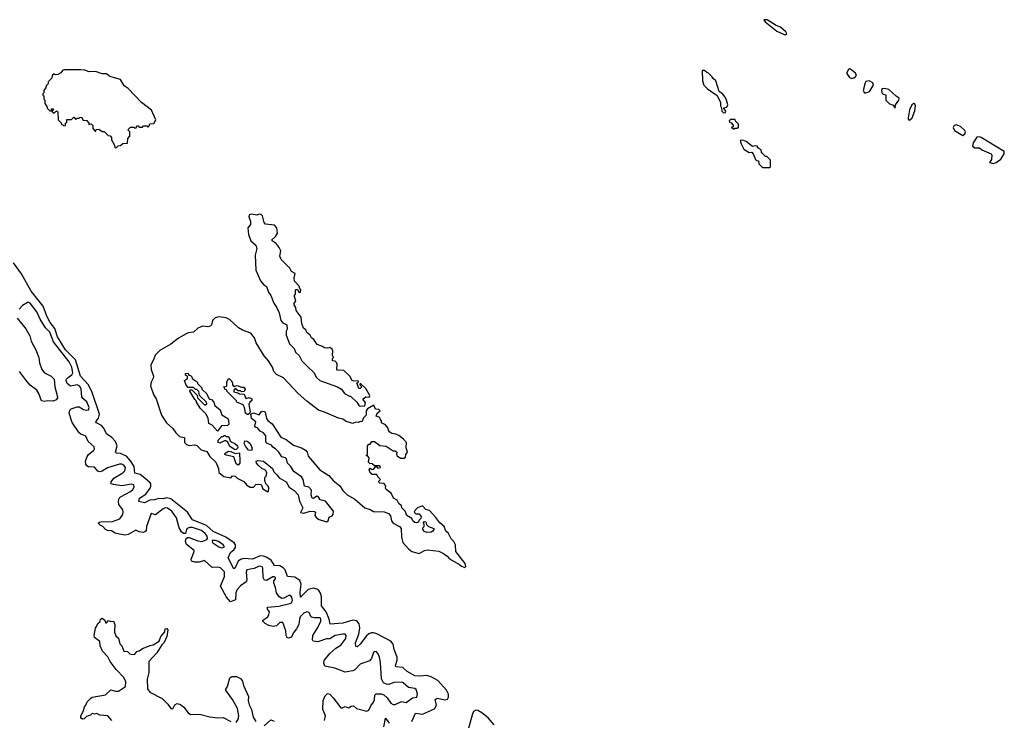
# Model space of a CAD drawing. Extents: x 2293878 to 2522763, y 823964 to 1006972.
# Tile 400 of 407: x 2465128 to 2474166, y 910165 to 916595. Entities that reach past the tile are written whole.
import ezdxf

# ---------------------------------------------------------------- set-up
doc = ezdxf.new("R2010")
doc.units = 0

msp = doc.modelspace()

# ---------------------------------------------------------------- linework, layer by layer
at = {"layer": '0CON20XD'}
for points in [[(2472165, 916458.8), (2472169.2, 916465), (2472161.5, 916485), (2472111.1, 916525), (2472072, 916542), (2471990, 916595), (2471957.5, 916595), (2471971.2, 916575), (2472078.9, 916488.9), (2472145, 916460.6), (2472165, 916458.8)], [(2472766.7, 916056.7), (2472795, 916064.2), (2472808.3, 916081.7), (2472800, 916105), (2472755, 916141.1), (2472745, 916144.4), (2472735, 916139.4), (2472718.8, 916105), (2472743.6, 916063.6), (2472766.7, 916056.7)], [(2466015, 915420), (2466031.7, 915438.3), (2466055, 915440), (2466075, 915460), (2466118.3, 915461.7), (2466120, 915505), (2466140, 915525), (2466140, 915565), (2466120, 915585), (2466145, 915610), (2466175, 915610), (2466185, 915600), (2466198.3, 915601.7), (2466205, 915620), (2466215, 915620), (2466225, 915610), (2466255, 915610), (2466265, 915620), (2466295, 915620), (2466305, 915610), (2466318.3, 915621.7), (2466321.7, 915638.3), (2466358.3, 915641.7), (2466377.5, 915675), (2466337.5, 915765), (2466247.5, 915835), (2466125, 915962.5), (2466088.3, 915988.3), (2466052.5, 916045), (2465955, 916073.3), (2465925, 916098), (2465885, 916099.2), (2465825, 916120.6), (2465765, 916116), (2465725, 916130.8), (2465685, 916135.8), (2465540, 916135), (2465525, 916131.2), (2465505, 916107.5), (2465477, 916093), (2465455, 916090), (2465445, 916097.5), (2465430, 916085), (2465420, 916055), (2465390, 916025), (2465390, 916005), (2465371.7, 915988.3), (2465368.3, 915971.7), (2465350, 915945), (2465350, 915925), (2465340, 915915), (2465341.7, 915901.7), (2465350, 915895), (2465350, 915865), (2465360, 915855), (2465360, 915825), (2465378.3, 915798.3), (2465381.7, 915781.7), (2465405, 915760), (2465420, 915760), (2465421.7, 915778.3), (2465438.3, 915778.3), (2465428.3, 915761.7), (2465420, 915760), (2465435, 915740), (2465448.3, 915741.7), (2465465, 915760), (2465478.3, 915748.3), (2465480, 915675), (2465508.3, 915648.3), (2465511.7, 915631.7), (2465525, 915630), (2465535, 915620), (2465550, 915625), (2465550, 915645), (2465560, 915655), (2465561.7, 915678.3), (2465605, 915680), (2465625, 915700), (2465645, 915680), (2465655, 915690), (2465675, 915690), (2465681.7, 915698.3), (2465695, 915700), (2465711.7, 915671.7), (2465745, 915670), (2465751.7, 915661.7), (2465760, 915655), (2465761.7, 915631.7), (2465785, 915640), (2465800, 915625), (2465800, 915595), (2465821.7, 915571.7), (2465828.3, 915571.7), (2465831.7, 915588.3), (2465855, 915590), (2465885, 915570), (2465905, 915570), (2465941.7, 915531.7), (2465958.3, 915528.3), (2465970, 915515), (2465971.7, 915491.7), (2466000, 915445), (2466001.7, 915421.7), (2466015, 915420)], [(2471605, 915740), (2471610, 915755), (2471590, 915785), (2471618.3, 915791.7), (2471627.5, 915815), (2471617.5, 915855), (2471602.5, 915885), (2471583, 915913), (2471550, 915935), (2471517.5, 916035), (2471492.5, 916055), (2471482.5, 916075), (2471450, 916105), (2471435, 916110), (2471415, 916130), (2471391.7, 916128.3), (2471396.7, 916035), (2471407.5, 915995), (2471441.7, 915961.7), (2471529.3, 915899.3), (2471560, 915835), (2471560, 915805), (2471570, 915785), (2471572.5, 915755), (2471585, 915742.5), (2471605, 915740)], [(2472895, 915923.3), (2472928.8, 915935), (2472965.5, 915995), (2472958.6, 916015), (2472926.7, 916035), (2472895, 916028), (2472889.2, 916015), (2472870, 915945), (2472882.5, 915925), (2472895, 915923.3)], [(2473165, 915782.5), (2473167.5, 915815), (2473197.5, 915855), (2473200, 915875), (2473172.5, 915892.5), (2473106.9, 915955), (2473065.7, 915964.3), (2473045, 915961.2), (2473038.3, 915951.7), (2473043, 915923), (2473053, 915913), (2473080, 915905), (2473080, 915855), (2473111.7, 915821.7), (2473145, 915810), (2473165, 915782.5)], [(2473295, 915672.5), (2473321.2, 915695), (2473345, 915757.5), (2473350.5, 915805), (2473345, 915822), (2473335, 915827.1), (2473318.1, 915815), (2473295, 915767.5), (2473283.3, 915695), (2473285, 915680), (2473295, 915672.5)], [(2471685, 915590), (2471691.7, 915598.3), (2471715, 915600), (2471725, 915610), (2471727.5, 915635), (2471700, 915665), (2471695, 915680), (2471655, 915680), (2471641.7, 915668.3), (2471642.5, 915655), (2471658.3, 915648.3), (2471678.3, 915628.3), (2471678.3, 915611.7), (2471660, 915605), (2471685, 915590)], [(2473785, 915533.3), (2473805, 915548.8), (2473809.5, 915565), (2473805, 915577.1), (2473765, 915615.4), (2473725, 915629.5), (2473704.3, 915625), (2473695.8, 915605), (2473708.8, 915578.8), (2473785, 915533.3)], [(2474065, 915273.8), (2474092.5, 915285), (2474135, 915316.2), (2474166, 915365), (2474165, 915384), (2473955, 915514.7), (2473935, 915519.7), (2473915, 915515.5), (2473880, 915465), (2473875, 915433.3), (2473895, 915420), (2473939.6, 915419.5), (2473960.8, 915400.8), (2474045, 915362.5), (2474053, 915353), (2474049.3, 915310.7), (2474030, 915285), (2474065, 915273.8)], [(2472015, 915240), (2472020, 915245), (2472020, 915305), (2471985, 915340), (2471975, 915340), (2471947, 915367), (2471938.3, 915378.3), (2471935, 915400), (2471911.7, 915411.7), (2471901.7, 915421.7), (2471900, 915435), (2471875, 915437.5), (2471855, 915430), (2471797, 915477), (2471765, 915490), (2471742.5, 915487.5), (2471750, 915455), (2471775, 915407.5), (2471825, 915377.5), (2471848.3, 915378.3), (2471860, 915365), (2471882.5, 915312.5), (2471891.7, 915301.7), (2471908.3, 915298.3), (2471911.7, 915271.7), (2471945, 915240), (2472015, 915240)], [(2468255, 913047.5), (2468295, 913050), (2468301.7, 913081.7), (2468280, 913105), (2468280, 913115), (2468305, 913132.5), (2468335, 913130), (2468342.5, 913145), (2468305, 913210), (2468255, 913260), (2468250, 913245), (2468270, 913225), (2468255, 913210), (2468241.7, 913211.7), (2468228.3, 913248.3), (2468220, 913255), (2468238.3, 913271.7), (2468235, 913280), (2468195, 913277.5), (2468180, 913285), (2468157.5, 913325), (2468105, 913376.7), (2468045, 913380), (2468038.3, 913388.3), (2468042.5, 913435), (2468035, 913450), (2468025, 913460), (2468000, 913465), (2468000, 913485), (2468010, 913495), (2468000, 913515), (2468002.5, 913555), (2467995, 913572.5), (2467975, 913587.5), (2467955, 913580), (2467925, 913582.5), (2467907, 913597), (2467860, 913615), (2467829.3, 913659.3), (2467807.5, 913675), (2467795, 913700), (2467763.6, 913723.6), (2467755, 913750), (2467733.9, 913763.9), (2467717, 913807), (2467712.5, 913865), (2467667.5, 913925), (2467662.5, 913955), (2467643.3, 913985), (2467662.5, 914015), (2467650, 914055), (2467650, 914065), (2467660, 914075), (2467660, 914115), (2467665, 914120), (2467678.3, 914118.3), (2467695, 914090), (2467707, 914093), (2467707.5, 914115), (2467698.3, 914128.3), (2467695, 914150), (2467650, 914195), (2467647.5, 914225), (2467657.5, 914265), (2467623.6, 914283.6), (2467607.5, 914315), (2467527.5, 914395), (2467517.5, 914425), (2467526.2, 914475), (2467511.2, 914505), (2467481.7, 914541.7), (2467446.7, 914565), (2467444, 914576), (2467475.9, 914604.1), (2467496.2, 914635), (2467488.6, 914685), (2467467.9, 914707.9), (2467385, 914720), (2467373, 914733), (2467356.7, 914795), (2467345, 914807.5), (2467325, 914810), (2467305, 914800), (2467255, 914811.2), (2467234.3, 914805.7), (2467232.9, 914785), (2467246, 914745), (2467246.7, 914715), (2467221.2, 914685), (2467228.1, 914625), (2467250, 914565), (2467295, 914526.2), (2467303.8, 914495), (2467291.1, 914435), (2467294.4, 914295), (2467337.9, 914197.9), (2467365, 914166.2), (2467393.8, 914145), (2467410.8, 914095), (2467434.5, 914064.5), (2467460, 913995), (2467486.7, 913956.7), (2467510, 913905), (2467524.4, 913835), (2467545, 913812.5), (2467580, 913795), (2467582.5, 913755), (2467574.1, 913735.9), (2467575, 913700), (2467605, 913620), (2467647.3, 913577.3), (2467660, 913545), (2467694.3, 913514.3), (2467718.6, 913465), (2467767.5, 913415), (2467830, 913355), (2467849.2, 913315), (2467882, 913285), (2468045.9, 913225.9), (2468083, 913203), (2468110, 913165), (2468155, 913140), (2468165, 913140), (2468223.9, 913083.9), (2468245, 913052.5), (2468255, 913047.5)], [(2468726.4, 910153.6), (2468760.4, 910229.6), (2468825, 910222.5), (2468935, 910269.7), (2468953.3, 910305), (2468942.8, 910357.2), (2468959.1, 910369.1), (2469035, 910352.5), (2469055, 910359.6), (2469063.8, 910376.2), (2469065.2, 910405), (2469045, 910442.8), (2468965, 910531.7), (2468905.1, 910565.1), (2468865, 910576.7), (2468805, 910569.2), (2468755, 910573.3), (2468685, 910613.5), (2468645, 910649.2), (2468582, 910655), (2468577, 910667), (2468592.4, 910717.6), (2468593.8, 910745), (2468566.5, 910815), (2468557.1, 910865), (2468535, 910890.4), (2468405, 910958.1), (2468375, 910968.1), (2468355, 910967.9), (2468331.9, 910958.1), (2468310.5, 910939.5), (2468255, 910862.7), (2468225, 910840), (2468212.7, 910842.7), (2468211.5, 910875), (2468240.6, 910955), (2468249.7, 911015), (2468245, 911049.4), (2468223, 911077), (2468185, 911084.8), (2468095, 911056.5), (2467977, 911047), (2467968.2, 911095), (2467941.2, 911161.2), (2467897.2, 911215), (2467899, 911299), (2467890.9, 911330.9), (2467875.6, 911355.6), (2467855, 911369.7), (2467825, 911377.4), (2467775, 911365.9), (2467705, 911296.7), (2467701.7, 911341.7), (2467712.3, 911415), (2467699.8, 911449.8), (2467655, 911478.8), (2467586.2, 911486.2), (2467565.3, 911545), (2467547.2, 911565), (2467515, 911582.4), (2467465.8, 911585.8), (2467436.4, 911635), (2467391.8, 911661.8), (2467365, 911672.9), (2467335.1, 911674.9), (2467265, 911644.8), (2467185, 911649.8), (2467155, 911640.6), (2467132.2, 911625), (2467105, 911563.8), (2467095, 911556), (2467040.7, 911655), (2467063.2, 911705), (2467096.7, 911733.3), (2467108.2, 911751.8), (2467110, 911775), (2467096.6, 911795), (2467019.5, 911845), (2466905, 911898.7), (2466842.6, 911952.6), (2466714, 912004), (2466669.6, 912075), (2466516.9, 912196.9), (2466475, 912208.2), (2466445, 912198.9), (2466405, 912200.8), (2466365, 912189.1), (2466322.9, 912187.1), (2466275, 912162.3), (2466222.3, 912172.3), (2466228.2, 912205), (2466285, 912241.9), (2466324.6, 912295), (2466332.7, 912315), (2466332, 912335), (2466325.3, 912345), (2466277.9, 912387.9), (2466235, 912421.2), (2466185, 912432), (2466179.5, 912495), (2466146.8, 912546.8), (2466108, 912588), (2466055, 912615.4), (2466017.9, 912617.9), (2466008, 912625), (2466022.1, 912685), (2466007.5, 912725), (2465975, 912760.3), (2465925, 912793.5), (2465900.5, 912845), (2465879.8, 912869.8), (2465832, 912895), (2465828.6, 912905), (2465851.8, 912938.2), (2465860, 912975), (2465794.8, 913174.8), (2465758.6, 913245), (2465687.6, 913325), (2465640, 913475), (2465550.3, 913565), (2465474.8, 913685), (2465449.7, 913759.7), (2465407.4, 913815), (2465376.1, 913875), (2465344.9, 913964.9), (2465234.8, 914104.8), (2465145, 914261.7), (2465072.9, 914362.9)], [(2466948.3, 911571.7), (2466895, 911567.9), (2466825, 911630.6), (2466774.6, 911615.4), (2466735, 911617.1), (2466706.4, 911626.4), (2466701.1, 911645), (2466730.6, 911715), (2466729.4, 911725), (2466660.2, 911780.2), (2466650.8, 911805), (2466657.5, 911832.5), (2466668.3, 911841.7), (2466685, 911842.2), (2466762, 911812), (2466802.2, 911807.8), (2466847.1, 911825), (2466853.5, 911835), (2466848.9, 911855), (2466830.7, 911880.7), (2466798.6, 911908.6), (2466715.2, 911934.8), (2466686.3, 911933.7), (2466666.1, 911925), (2466658.2, 911915), (2466650.7, 911879.3), (2466631.2, 911881.2), (2466614.2, 911894.2), (2466592.2, 911932.2), (2466566.9, 912025), (2466523.4, 912085), (2466485, 912113.6), (2466465, 912114.1), (2466446.7, 912105), (2466375, 912050.6), (2466335, 912062), (2466292.5, 911945), (2466288, 911905), (2466276.5, 911893.5), (2466260.9, 911889.1), (2466225.5, 911895.5), (2466195, 911910.8), (2466125, 911870.8), (2466095, 911864.4), (2466043.3, 911873.3), (2466004.2, 911884.2), (2465970, 911905), (2465935, 911907.5), (2465916.4, 911916.4), (2465892.5, 911945), (2465866.4, 911956.4), (2465850, 911975), (2465860, 911985), (2465872.7, 911987.3), (2465979.3, 911990.7), (2466047.1, 912015), (2466074, 912055), (2466079.3, 912075), (2466075, 912097.5), (2466037.5, 912145), (2466034.5, 912175), (2466042.2, 912205), (2466053.5, 912216.5), (2466145, 912264.6), (2466167.7, 912285), (2466178.5, 912305), (2466175.5, 912325), (2466155, 912331.4), (2466065, 912318.1), (2465988.1, 912328.1), (2465966.9, 912336.9), (2465967.5, 912355), (2465991.8, 912388.2), (2466073.6, 912435), (2466092.7, 912455), (2466100.9, 912485), (2466085, 912505.3), (2466065, 912516.6), (2466045, 912516.9), (2465933.3, 912483.3), (2465885, 912450.4), (2465864.6, 912444.6), (2465845, 912453.1), (2465815, 912488.5), (2465761.1, 912491.1), (2465745, 912499.2), (2465735.6, 912515), (2465731.9, 912545), (2465747.5, 912585), (2465761.1, 912605), (2465808.9, 912645), (2465814.6, 912655.5), (2465812.5, 912675), (2465755.4, 912725.4), (2465734.4, 912774.4), (2465690.8, 912790.8), (2465672.9, 912805), (2465608.8, 912898.8), (2465581.2, 912985), (2465588.3, 913011.7), (2465600, 913025), (2465655, 913043.5), (2465675, 913042.2), (2465715, 913018.7), (2465745, 913010.3), (2465761.1, 913015), (2465767.1, 913035), (2465745, 913087.5), (2465708.3, 913118.3), (2465698.4, 913135), (2465692.9, 913205), (2465681.9, 913231.9), (2465655, 913244.2), (2465595, 913232.1), (2465562.9, 913255), (2465555.9, 913284.1), (2465559.2, 913295), (2465575.4, 913314.6), (2465607.3, 913335), (2465617.1, 913355), (2465605.8, 913405), (2465581.6, 913455), (2465438.5, 913638.5), (2465405, 913727.7), (2465365.9, 913765.9), (2465317.3, 913847.3), (2465285.5, 913915), (2465225, 913994), (2465205, 914003.8), (2465155, 913970.8), (2465125, 913938.6)], [(2465105.3, 913855), (2465185, 913758.9), (2465220, 913695), (2465234.1, 913645), (2465277.1, 913565), (2465302.9, 913495), (2465310.8, 913445), (2465331.5, 913385), (2465355, 913354.3), (2465416.7, 913325), (2465443.8, 913295), (2465450, 913225), (2465476.7, 913135), (2465476.7, 913125), (2465463, 913107), (2465436.1, 913093.9), (2465385, 913096), (2465355, 913090), (2465328.3, 913098.3), (2465304.4, 913165), (2465286.9, 913195), (2465225, 913242.2), (2465190.7, 913280.7), (2465128.1, 913365)], [(2469215, 911567.5), (2469223.3, 911576.7), (2469217.1, 911605), (2469132.5, 911715), (2469130, 911775), (2469113.8, 911805), (2469089.4, 911829.4), (2469065, 911880), (2469040.8, 911900.8), (2469025, 911943.3), (2468986.1, 911976.1), (2468947.7, 912027.7), (2468889.3, 912089.3), (2468855, 912100), (2468825, 912132.5), (2468780, 912115), (2468757.5, 912095), (2468750, 912075), (2468765, 912060), (2468795, 912060), (2468812.5, 912035), (2468811.7, 912018.3), (2468791.7, 911998.3), (2468790, 911985), (2468771.7, 911978.3), (2468755, 911980), (2468737.5, 911995), (2468726.4, 912016.4), (2468683.3, 912045), (2468666, 912086), (2468637.5, 912115), (2468633, 912133), (2468607.5, 912155), (2468592.5, 912185), (2468560, 912205), (2468539.3, 912249.3), (2468492.5, 912285), (2468487.5, 912295), (2468490, 912315), (2468475, 912340), (2468435, 912342.5), (2468425, 912350), (2468423, 912357), (2468440, 912375), (2468415, 912400), (2468405, 912420), (2468365, 912422.5), (2468342.5, 912445), (2468337.5, 912465), (2468345, 912480), (2468365, 912467.5), (2468375, 912470), (2468395, 912490), (2468405, 912490), (2468415, 912480), (2468440, 912485), (2468435, 912500), (2468385, 912500), (2468365, 912520), (2468342.5, 912522.5), (2468330, 912535), (2468337.5, 912575), (2468325, 912590), (2468310, 912595), (2468320, 912605), (2468320, 912685), (2468331.7, 912698.3), (2468345, 912700), (2468360, 912725), (2468385, 912723.3), (2468435, 912687.5), (2468491.7, 912681.7), (2468555, 912637.5), (2468575, 912637.5), (2468590, 912625), (2468587.5, 912605), (2468593.6, 912593.6), (2468625, 912572.5), (2468657.5, 912572.5), (2468668.3, 912581.7), (2468672.5, 912605), (2468687.5, 912625), (2468677, 912667), (2468677.5, 912715), (2468652.5, 912745), (2468608.3, 912778.3), (2468581.7, 912791.7), (2468545, 912796.7), (2468525, 912810), (2468513.3, 912825), (2468510, 912845), (2468486.4, 912876.4), (2468450, 912895), (2468450, 912915), (2468440, 912925), (2468438.3, 912938.3), (2468427.5, 912947.5), (2468400, 912955), (2468410, 912985), (2468437.5, 913005), (2468425, 913017.5), (2468395, 913020), (2468378.3, 913058.3), (2468320, 913025), (2468310, 913005), (2468310, 912965), (2468285, 912940), (2468270, 912905), (2468255, 912907.5), (2468235, 912897.5), (2468215, 912900), (2468185, 912890), (2468125, 912908.8), (2468095, 912928.8), (2468055, 912938), (2467925, 912994.4), (2467870.9, 913010.9), (2467763.6, 913093.6), (2467685, 913166), (2467548.6, 913308.6), (2467485, 913338), (2467462, 913365), (2467447.5, 913405), (2467412.5, 913465), (2467370.9, 913510.9), (2467300.3, 913630.3), (2467284, 913675), (2467249.2, 913719.2), (2467174.4, 913744.4), (2467136.8, 913766.8), (2467055, 913842.5), (2467025, 913859.4), (2466955, 913867.7), (2466921.7, 913858.3), (2466896.9, 913835), (2466888.6, 913795), (2466877.6, 913782.4), (2466855, 913775.7), (2466806.4, 913783.6), (2466762, 913765), (2466723, 913727), (2466675, 913721.4), (2466655, 913713.1), (2466585, 913672.5), (2466515, 913617.8), (2466415, 913558), (2466372.5, 913515), (2466357.7, 913472.3), (2466332.7, 913427.3), (2466336, 913385), (2466356.7, 913325), (2466353.9, 913306.1), (2466335, 913270), (2466328.8, 913235), (2466356, 913155), (2466380.8, 913115), (2466431.2, 912965), (2466475, 912896.7), (2466535, 912843.3), (2466562.2, 912802.2), (2466595, 912768.8), (2466641.7, 912761.7), (2466640.8, 912715), (2466660, 912695), (2466685, 912688.6), (2466735, 912693.3), (2466755, 912686.7), (2466795, 912646.7), (2466845, 912632.5), (2466873.8, 912585), (2466930, 912535), (2466952.5, 912475), (2466955, 912440), (2467001.7, 912401.7), (2467065, 912390), (2467082.5, 912407.5), (2467105, 912406.7), (2467125, 912387.5), (2467185, 912357.5), (2467212.1, 912322.1), (2467245, 912306), (2467273.6, 912306.4), (2467298.3, 912331.7), (2467345, 912330), (2467360.7, 912290.7), (2467405, 912262.5), (2467411.7, 912268.3), (2467416.4, 912296.4), (2467410, 912315), (2467387.5, 912335), (2467377.5, 912365), (2467380, 912395), (2467390, 912405), (2467397.5, 912435), (2467391.7, 912451.7), (2467380, 912465), (2467350, 912475), (2467317, 912507), (2467302.5, 912525), (2467300, 912545), (2467315, 912550), (2467365, 912543.3), (2467450, 912475), (2467460, 912445), (2467489.3, 912419.3), (2467510, 912390), (2467573, 912353), (2467602.5, 912305), (2467647.5, 912275), (2467683.3, 912235), (2467696.7, 912175), (2467726.1, 912116.1), (2467705, 912072.5), (2467735, 912067.5), (2467795, 912083.3), (2467835, 912082.5), (2467842.5, 912075), (2467837.5, 912045), (2467852.5, 912025), (2467878.3, 912008.3), (2467945, 911988), (2467960, 911995), (2467970, 912030), (2467995, 912042), (2468005.8, 912055), (2468008.6, 912085), (2467936.7, 912175), (2467885, 912187.5), (2467868.3, 912218.3), (2467855, 912223.3), (2467825, 912200), (2467813.8, 912203.8), (2467803.3, 912235), (2467806.1, 912276.1), (2467783.6, 912303.6), (2467743.8, 912313.8), (2467731.2, 912375), (2467715, 912400), (2467645, 912447.5), (2467616.1, 912496.1), (2467587.5, 912525), (2467576.7, 912565), (2467567.5, 912575), (2467535, 912582.5), (2467506.7, 912625), (2467475, 912656.7), (2467450.7, 912670.7), (2467439.3, 912689.3), (2467395, 912707.5), (2467387.5, 912725), (2467386.7, 912775), (2467365, 912803.3), (2467335, 912817.5), (2467322.5, 912835), (2467315, 912847.5), (2467292.5, 912855), (2467287.5, 912865), (2467296.7, 912905), (2467257.5, 912935), (2467250, 912975), (2467275, 912986.7), (2467325, 912970), (2467345, 912997.5), (2467355, 913002.5), (2467375, 913000), (2467381.7, 912991.7), (2467393.3, 912935), (2467406.1, 912916.1), (2467446.7, 912885), (2467525, 912762.5), (2467575, 912743.3), (2467641.7, 912691.7), (2467715.9, 912665.9), (2467752.5, 912645), (2467766.7, 912625), (2467775, 912590), (2467884.5, 912464.5), (2467965, 912413.3), (2468005.5, 912365.5), (2468066.6, 912316.6), (2468095.7, 912275), (2468135, 912235.7), (2468205, 912194.2), (2468295, 912115.8), (2468345, 912101.2), (2468375, 912081.2), (2468475, 912080), (2468515, 912063.8), (2468531.7, 912041.7), (2468540.6, 911995), (2468555.7, 911975.7), (2468615, 911943.3), (2468630, 911925), (2468632.5, 911845), (2468645, 911797.5), (2468698.3, 911738.3), (2468727.5, 911715), (2468795, 911696), (2468845, 911723.8), (2468870.4, 911729.5), (2468975, 911716.7), (2469017, 911697), (2469052.4, 911672.4), (2469075, 911648), (2469165, 911596.7), (2469185, 911578.8), (2469215, 911567.5)], [(2466945, 912820), (2466895, 912872.5), (2466865, 912890), (2466857, 912937), (2466837, 912977), (2466785, 913030), (2466750, 913085), (2466750, 913095), (2466735, 913110), (2466690, 913185), (2466691.7, 913198.3), (2466708.3, 913198.3), (2466758.3, 913148.3), (2466760, 913125), (2466825, 913060), (2466835, 913060), (2466845, 913070), (2466842.5, 913085), (2466780, 913145), (2466771.7, 913181.7), (2466755, 913200), (2466742.5, 913202.5), (2466725, 913220), (2466675, 913220), (2466655, 913240), (2466640, 913285), (2466668.3, 913301.7), (2466670, 913325), (2466651.7, 913331.7), (2466651.7, 913348.3), (2466675, 913350), (2466681.7, 913331.7), (2466695, 913330), (2466708.3, 913318.3), (2466711.7, 913301.7), (2466748.3, 913278.3), (2466760, 913265), (2466760, 913255), (2466800, 913215), (2466800, 913205), (2466845, 913160), (2466860, 913125), (2466871.7, 913111.7), (2466888.3, 913108.3), (2466910, 913085), (2466920, 913055), (2466970, 913015), (2466985, 912970), (2467037.5, 912935), (2467046.4, 912916.4), (2467048.3, 912881.7), (2467035, 912870), (2466981.7, 912868.3), (2466945, 912820)], [(2467225, 912972.5), (2467215, 912972.5), (2467202.5, 912985), (2467193.3, 913035), (2467179.3, 913059.3), (2467120, 913085), (2467118.3, 913098.3), (2467030, 913185), (2467030, 913195), (2467010, 913205), (2467008.3, 913218.3), (2467000, 913225), (2467028.3, 913231.7), (2467030, 913275), (2467040, 913285), (2467041.7, 913298.3), (2467055, 913300), (2467070, 913285), (2467081.7, 913261.7), (2467083, 913243), (2467095, 913230), (2467125, 913237.5), (2467163, 913223), (2467185, 913222.5), (2467197.5, 913205), (2467188.3, 913181.7), (2467165, 913180), (2467155, 913190), (2467135, 913190), (2467105, 913210), (2467092.5, 913195), (2467095, 913180), (2467131.7, 913171.7), (2467145, 913160), (2467188.3, 913158.3), (2467205, 913120), (2467235, 913127.5), (2467260, 913115), (2467258.3, 913101.7), (2467240, 913085), (2467232.5, 913065), (2467242.5, 912995), (2467238.3, 912981.7), (2467225, 912972.5)], [(2467105, 912647.5), (2467058.3, 912678.3), (2467038.8, 912718.8), (2467027, 912727), (2467015, 912732.5), (2466965, 912707.5), (2466950, 912715), (2466950, 912735), (2466985, 912770), (2466995, 912770), (2467005, 912780), (2467015, 912780), (2467025, 912770), (2467045, 912770), (2467063.6, 912723.6), (2467102.5, 912705), (2467126.7, 912685), (2467130, 912665), (2467115, 912650), (2467105, 912647.5)], [(2467255, 912640), (2467230, 912645), (2467201.7, 912681.7), (2467190, 912705), (2467195, 912730), (2467215, 912726.7), (2467242.5, 912705), (2467261.7, 912661.7), (2467255, 912640)], [(2467135, 912507.5), (2467115, 912520), (2467093, 912583), (2467025, 912597.5), (2467012.5, 912605), (2467015, 912617.5), (2467045, 912633.8), (2467065, 912633.3), (2467105, 912612.5), (2467145, 912620), (2467150, 912545), (2467147.5, 912525), (2467135, 912507.5)], [(2468865, 911887.5), (2468845, 911897.5), (2468830, 911915), (2468828.3, 911931.7), (2468840, 911945), (2468840, 911965), (2468832.5, 911975), (2468845, 911990), (2468856.4, 911986.4), (2468861.7, 911961.7), (2468880, 911945), (2468930, 911925), (2468930, 911915), (2468919.3, 911900.7), (2468905, 911892.5), (2468865, 911887.5)], [(2466985, 911746.8), (2467005, 911753.3), (2467005.8, 911765), (2466997.1, 911775), (2466951.9, 911805), (2466925, 911816), (2466896, 911814), (2466894.3, 911805), (2466901.1, 911795), (2466955, 911758.1), (2466985, 911746.8)], [(2467925.4, 910164.6), (2467934.3, 910205), (2467912, 910265), (2467914.1, 910345.9), (2467931.2, 910388.8), (2467955, 910411.2), (2467974.1, 910404.1), (2468005, 910371.2), (2468075, 910279.4), (2468085, 910275.8), (2468115, 910290.8), (2468145, 910280), (2468170, 910295), (2468193, 910297), (2468220, 910275), (2468315, 910250), (2468333, 910257), (2468351.5, 910298.5), (2468375, 910331.2), (2468385, 910357.5), (2468388, 910395), (2468401.4, 910408.6), (2468445, 910408.1), (2468469.4, 910399.4), (2468502, 910372), (2468535, 910322.9), (2468555, 910309.4), (2468575, 910310.6), (2468631.7, 910338.3), (2468675, 910328.6), (2468735, 910372.2), (2468775, 910376.7), (2468781.2, 910408.8), (2468768.9, 910448.9), (2468755, 910458.1), (2468696.1, 910466.1), (2468649.2, 910509.2), (2468635, 910514.4), (2468565, 910511.5), (2468515, 910494.4), (2468495, 910495.5), (2468468.8, 910508.8), (2468450.4, 910545), (2468440.5, 910695), (2468430, 910745), (2468417.5, 910775), (2468402.7, 910792.7), (2468385, 910796.2), (2468375, 910788.8), (2468357.2, 910732.8), (2468340, 910710), (2468255, 910682), (2468205, 910630), (2468185, 910620), (2468115, 910606.2), (2468022.5, 910645), (2467930.7, 910660.7), (2467919.3, 910689.3), (2467923.8, 910715), (2467975, 910777.5), (2468031.7, 910828.3), (2468075, 910855.6), (2468121.4, 910915), (2468124.2, 910945), (2468115.3, 910955.3), (2468095, 910956.6), (2468025, 910943.2), (2467975, 910912.5), (2467945, 910912), (2467865, 910886.7), (2467820.9, 910890.9), (2467814.5, 910904.5), (2467820, 910945), (2467865, 911016.5), (2467892.1, 911075), (2467892.9, 911092.9), (2467885, 911104.5), (2467875, 911107.2), (2467835, 911105.3), (2467805, 911110.9), (2467785, 911155.8), (2467765, 911161.5), (2467735, 911149.2), (2467703.9, 911115), (2467695.8, 911095), (2467690, 911045), (2467670, 911005), (2467640, 910965), (2467621.8, 910928.2), (2467595, 910920.6), (2467585, 910925.8), (2467575, 910943.3), (2467570, 910985), (2467545, 911064.2), (2467515, 911062.2), (2467485, 911031.4), (2467455, 911026.9), (2467415.6, 911035.6), (2467381.2, 911055), (2467360, 911075), (2467360, 911085), (2467404.7, 911115.3), (2467416.7, 911135), (2467419.9, 911159.9), (2467404, 911186), (2467403.8, 911205), (2467505.8, 911214.2), (2467621.1, 911238.9), (2467631.4, 911265), (2467626.6, 911296.6), (2467615, 911311.9), (2467605, 911314.4), (2467554, 911286), (2467534.7, 911284.7), (2467508.8, 911298.8), (2467487, 911335), (2467477.1, 911385), (2467461.2, 911425), (2467462.2, 911445), (2467475, 911463.8), (2467475.3, 911475.3), (2467465, 911483.3), (2467453.2, 911483.2), (2467395, 911448.8), (2467375, 911451.9), (2467362.5, 911475), (2467360.5, 911560.5), (2467353.8, 911575), (2467325, 911579.1), (2467280.4, 911559.6), (2467214.2, 911545.8), (2467207.7, 911525), (2467212.5, 911455), (2467207.1, 911435), (2467155, 911399.5), (2467124.6, 911365), (2467112, 911335), (2467109.1, 911270.9), (2467063, 911253), (2467025.8, 911295), (2466971.4, 911395), (2467007.5, 911485), (2467008.8, 911528.8), (2466970.8, 911565), (2466948.3, 911571.7)], [(2465973.9, 910163.9), (2465935.9, 910205.9), (2465865, 910212.5), (2465835, 910227.5), (2465815, 910222.5), (2465795, 910226.7), (2465777.5, 910212.5), (2465741.2, 910198.8), (2465720.8, 910179.2), (2465705, 910176), (2465690, 910185), (2465688.8, 910205), (2465712.5, 910245), (2465722.3, 910287.7), (2465736.7, 910305), (2465746.4, 910333.6), (2465781.7, 910368.3), (2465795, 910376.7), (2465915, 910400), (2465965, 910443.8), (2466007.5, 910432.5), (2466036.4, 910433.6), (2466100, 910475), (2466103, 910517), (2466085, 910557.5), (2466012.7, 910632.7), (2465958.8, 910705), (2465937.3, 910747.3), (2465889.3, 910799.3), (2465868.3, 910848.3), (2465865, 910890), (2465816.4, 910926.4), (2465811.2, 910945), (2465825, 911010), (2465833.9, 911026.1), (2465845, 911052.5), (2465867, 911073), (2465870, 911095), (2465885, 911102.5), (2465910, 911085), (2465915, 911060), (2465925, 911060), (2465945, 911080), (2465965, 911072.5), (2465990, 911075), (2466002.5, 911045), (2465997.5, 910975), (2466011.7, 910941.7), (2466035, 910920), (2466048.3, 910868.3), (2466065, 910850), (2466085, 910800), (2466116.4, 910796.4), (2466140, 910775), (2466165, 910768.8), (2466185, 910773.3), (2466205, 910797.5), (2466226.1, 910803.9), (2466256.1, 910823.9), (2466325, 910852.5), (2466355, 910858.8), (2466409.3, 910890.7), (2466422.5, 910935), (2466461.7, 910978.3), (2466462.5, 911005), (2466478.8, 911008.8), (2466486.7, 910995), (2466478.8, 910935), (2466455, 910880), (2466431.7, 910858.3), (2466385.9, 910784.1), (2466314.3, 910705), (2466314.1, 910604.1), (2466297.3, 910542.7), (2466301.1, 910455), (2466323.3, 910423.3), (2466435.8, 910365), (2466487.8, 910315), (2466515, 910273.1), (2466535, 910270), (2466553.8, 910306.2), (2466575, 910318.5), (2466605, 910310.5), (2466635.4, 910285), (2466675, 910234.4), (2466697.4, 910217.4), (2466777.5, 910222.5), (2466875, 910197.5), (2466945, 910188.8), (2466995, 910191.5), (2467065, 910155.5)], [(2467115.3, 910144.7), (2467135, 910174), (2467140, 910205), (2467126.8, 910275), (2467082.9, 910355), (2467016, 910445), (2467036, 910475), (2467056.7, 910555), (2467074.1, 910565.9), (2467118.3, 910568.3), (2467155, 910550), (2467173.8, 910525), (2467182, 910485), (2467228.8, 910385), (2467225.4, 910345), (2467235, 910308), (2467254.7, 910265), (2467272.7, 910195), (2467295, 910153.1)], [(2468470.2, 910105), (2468485, 910186), (2468519.7, 910139.8)], [(2469483.5, 910123.5), (2469428.7, 910188.7), (2469370.4, 910235), (2469335, 910254.7), (2469315, 910259), (2469295, 910246.6), (2469284, 910226), (2469245, 910082)], [(2467373.3, 910115), (2467435, 910170), (2467465, 910158.8)]]:
    msp.add_lwpolyline(points, dxfattribs=at)

doc.saveas('drawing.dxf')
